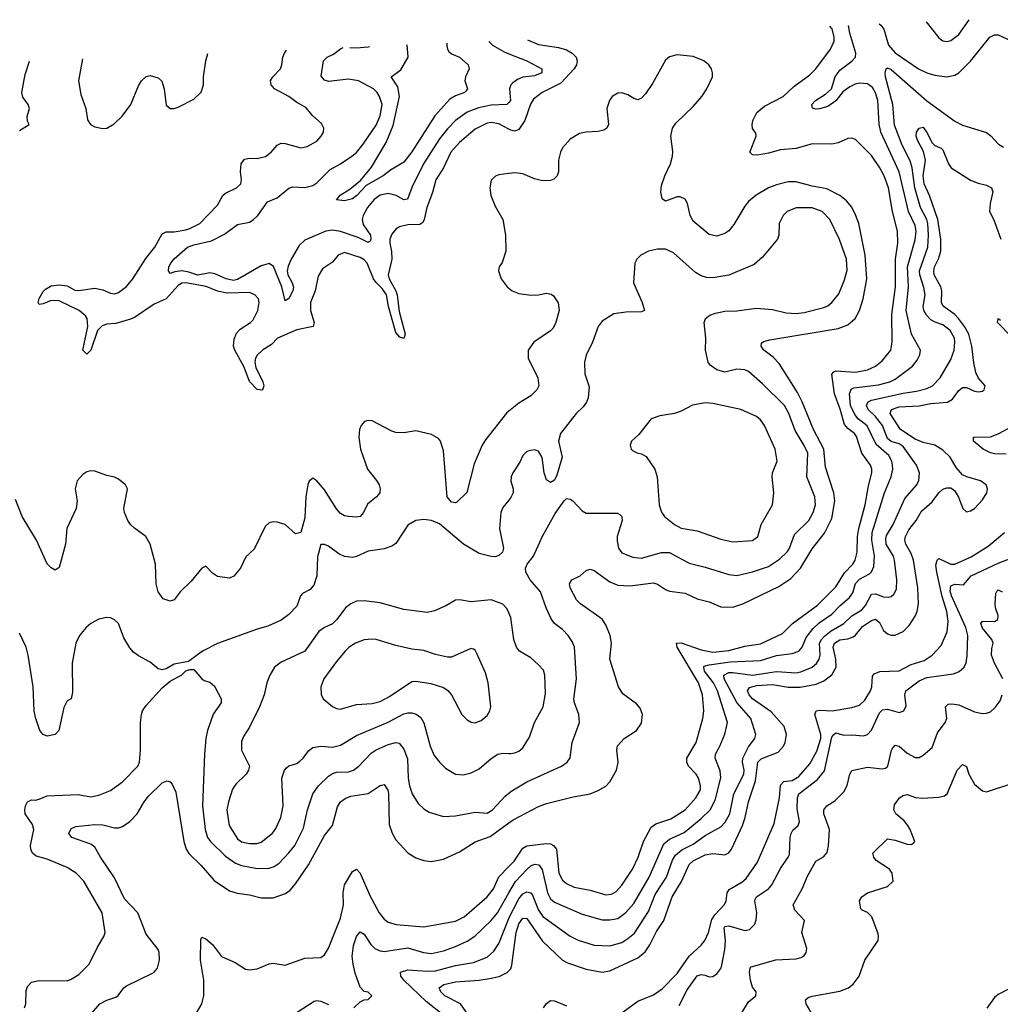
# Model space of a CAD drawing. Header units: inches. Extents: x 1834610 to 2027685, y 642842 to 774116.
# Tile 578 of 632: x 1977531 to 1982480, y 763548 to 768518. Entities that reach past the tile are written whole.
import ezdxf

# ---------------------------------------------------------------- set-up
doc = ezdxf.new("R2010")
doc.units = ezdxf.units.IN
doc.header["$MEASUREMENT"] = 0
doc.layers.add('B9776', color=7, linetype='Continuous')
doc.layers.add('B9786', color=7, linetype='Continuous')

msp = doc.modelspace()

# ---------------------------------------------------------------- linework, layer by layer
at = {"layer": 'B9776', "color": 5}
for points, elevation in [([(1979687.1, 768399.6), (1979686.4, 768386.4), (1979689.3, 768369.3), (1979697.2, 768357.2), (1979710, 768346.7), (1979750.4, 768330), (1979794, 768290), (1979799.3, 768270), (1979781.3, 768230), (1979778.3, 768210), (1979790.3, 768170), (1979782, 768158), (1979775.3, 768150), (1979730, 768134.7), (1979702, 768118), (1979626.4, 768033.6), (1979510, 767851), (1979470, 767799.2), (1979402, 767758), (1979366, 767730), (1979278.9, 767681.1), (1979232.4, 767630), (1979210, 767614.5), (1979170, 767603.6), (1979130, 767609.3), (1979148.1, 767631.9), (1979197.7, 767662.3), (1979252.1, 767707.9), (1979306.1, 767773.9), (1979381, 767899), (1979415.7, 767984.3), (1979447.6, 768130), (1979439.9, 768179.9), (1979405.1, 768230), (1979454.3, 768265.7), (1979491.3, 768330), (1979487.2, 768391.1)], 440), ([(1979196.6, 768378.7), (1979230, 768376.3), (1979290, 768380.7), (1979295.9, 768382.9)], 460), ([(1979898.2, 768408.6), (1979916.8, 768390), (1979976.2, 768356.2), (1980000, 768346.7)], 460), ([(1980000, 767965.8), (1979950, 767992.2), (1979910, 767999), (1979890, 767995.8), (1979830, 767965.7), (1979750, 767898.7), (1979707.3, 767850), (1979669.6, 767770), (1979631.6, 767710), (1979613.9, 767646.1), (1979585.6, 767570), (1979572.6, 767510), (1979564.8, 767495.2), (1979550, 767483.7), (1979490, 767482.2), (1979447.5, 767472.5), (1979430, 767460.5), (1979410, 767435.6), (1979398.9, 767410), (1979398.3, 767390), (1979408.2, 767348.2), (1979409.2, 767310), (1979390.7, 767230), (1979396, 767210), (1979430.1, 767150.1), (1979435.4, 767130), (1979445.5, 767045.5), (1979477.1, 766930), (1979470.5, 766909.5), (1979450, 766915.1), (1979430, 766939.5), (1979392.2, 767070), (1979382.7, 767130), (1979361.2, 767161.2), (1979330, 767191.1), (1979317.1, 767210), (1979284.1, 767290), (1979270, 767305.6), (1979250, 767318), (1979170, 767343.1), (1979138.7, 767330), (1979110, 767294), (1979060, 767260), (1979036.7, 767223.3), (1979022.4, 767150), (1978998.3, 767090), (1978998.4, 767050), (1979017.6, 766990), (1979012.2, 766970), (1978930, 766952.2), (1978831.6, 766910), (1978801.9, 766878.1), (1978756.1, 766850), (1978730, 766824.4), (1978721.4, 766810), (1978717.4, 766790), (1978722.9, 766762.8), (1978758.9, 766690), (1978763.6, 766670), (1978757.1, 766650), (1978752.3, 766647.7), (1978730, 766651.9), (1978690, 766691.1), (1978663.5, 766763.5), (1978616.6, 766850), (1978610.7, 766870), (1978613.9, 766906.1), (1978624.6, 766935.4), (1978644, 766956), (1978696.1, 766990), (1978710, 767003.9), (1978732.7, 767050), (1978739.7, 767090), (1978735.4, 767110), (1978717, 767130), (1978690, 767141.5), (1978577.6, 767137.6), (1978530, 767147.6), (1978471.4, 767171.4), (1978370, 767190.4), (1978350, 767188.3), (1978330, 767175.7), (1978270.5, 767109.5), (1978210, 767082.4), (1978110, 767015.7), (1978090, 767005.8), (1978015.6, 766984.4), (1977970, 766980.5), (1977946.9, 766973.1), (1977923, 766950), (1977890, 766849.4), (1977869, 766830), (1977849.8, 766850), (1977874.5, 766970), (1977872.2, 767010), (1977863.9, 767023.9), (1977830.9, 767050.9), (1977730, 767098.9), (1977690, 767101.1), (1977650, 767084.1), (1977630, 767081.3), (1977623.9, 767090), (1977630, 767110.3), (1977650, 767146.3), (1977662, 767158), (1977690, 767175.6), (1977730, 767179.5), (1977770, 767174.6), (1977810, 767153.7), (1977830, 767151), (1977910, 767162.7), (1977950, 767153.9), (1977990, 767137.6), (1978010, 767135.1), (1978030, 767140.9), (1978070, 767170.8), (1978101.7, 767210), (1978167.7, 767312.3), (1978212.6, 767370), (1978250, 767436.5), (1978270, 767447.2), (1978310, 767447), (1978370, 767457.7), (1978390, 767463.5), (1978440.8, 767490), (1978530, 767582.7), (1978555.8, 767630), (1978570, 767641.8), (1978625.1, 767670), (1978646.9, 767690), (1978650.8, 767710), (1978645.9, 767750), (1978648.5, 767790), (1978665.9, 767814.1), (1978690, 767819.7), (1978730, 767818.4), (1978772.2, 767827.8), (1978800.5, 767850), (1978830, 767885.5), (1978850, 767894.9), (1978870, 767893.7), (1978950, 767871.6), (1978981.1, 767878.9), (1979030, 767904.9), (1979053.3, 767930), (1979063.6, 767950), (1979065.6, 767970), (1979054.5, 767994.5), (1979010, 768033.6), (1978975, 768075), (1978930, 768100.3), (1978889.7, 768130), (1978817.2, 768170), (1978800.8, 768190), (1978796.8, 768210), (1978808.7, 768230), (1978846.6, 768270), (1978854.8, 768290), (1978859.4, 768330), (1978868.2, 768350), (1978877.8, 768365.1)], 480), ([(1977848.6, 768321.2), (1977827.8, 768210), (1977839.9, 768139.9), (1977864.9, 768070), (1977873.1, 768013.1), (1977889, 767989), (1977910, 767977.1), (1977950, 767968.4), (1977970, 767970.6), (1978007.6, 767992.4), (1978047.9, 768032.1), (1978091.6, 768090), (1978130, 768184.9), (1978145.4, 768210), (1978169, 768231), (1978190, 768236), (1978230, 768225.3), (1978247.9, 768207.9), (1978259.5, 768170), (1978270, 768086.8), (1978290, 768070.6), (1978310, 768070.4), (1978330, 768077.1), (1978410, 768117.6), (1978447.2, 768152.8), (1978458.9, 768190), (1978458.9, 768230), (1978471.1, 768310), (1978480.3, 768348.1)], 520), ([(1980000, 768100.7), (1979990.3, 768090), (1979910, 768087.7), (1979846.3, 768073.7), (1979788.6, 768051.4), (1979730, 768008.7), (1979690, 767967.4), (1979650, 767916.5), (1979568.3, 767790), (1979509.4, 767670.6), (1979487.7, 767612.3), (1979470, 767608.5), (1979430.3, 767630.3), (1979390, 767640.7), (1979350, 767632.3), (1979319.3, 767610), (1979286.3, 767570), (1979264.5, 767530), (1979259.3, 767510), (1979264.4, 767484.4), (1979301.4, 767430), (1979303.5, 767410), (1979299.3, 767400.7), (1979290, 767393.5), (1979239, 767419), (1979150, 767448.6), (1979110, 767456.4), (1979076.1, 767450), (1978970, 767405.7), (1978941.9, 767378.1), (1978900.7, 767310), (1978886, 767274), (1978881.6, 767250), (1978885, 767230), (1978906, 767190), (1978912.1, 767168), (1978910, 767149.6), (1978890, 767111.6), (1978870, 767099.3), (1978854.1, 767170), (1978811.7, 767271.7), (1978790, 767287.9), (1978750, 767275.5), (1978630, 767206.1), (1978610, 767201), (1978573.8, 767210), (1978515.2, 767235.2), (1978490, 767239.7), (1978430, 767229), (1978384.3, 767244.3), (1978350, 767249.9), (1978313.9, 767246.1), (1978290, 767237), (1978281.3, 767250), (1978284.4, 767270), (1978294.3, 767290), (1978310, 767310.3), (1978378, 767370), (1978410, 767382.3), (1978498.4, 767401.6), (1978564.2, 767435.8), (1978630, 767484.7), (1978690, 767496.8), (1978710, 767507.6), (1978733.2, 767530), (1978781.2, 767598.8), (1978830, 767618.4), (1978890, 767668.4), (1978910, 767673.9), (1978970, 767671.9), (1979010, 767682), (1979030, 767695.3), (1979097.4, 767762.6), (1979150, 767790.1), (1979208, 767830), (1979230, 767848.6), (1979264.8, 767890), (1979330, 767986.7), (1979350, 768032.4), (1979360.2, 768090), (1979347.3, 768130), (1979335.7, 768150), (1979315.8, 768170), (1979240.5, 768210), (1979190, 768217.5), (1979090, 768206.6), (1979070, 768212.8), (1979052.6, 768232.6), (1979064.7, 768310), (1979083.6, 768330), (1979115.3, 768344.7), (1979150, 768371.2), (1979162.9, 768377.2)], 460), ([(1977530, 767958.8), (1977578, 767990), (1977570, 768006), (1977569.5, 768029.5), (1977580.7, 768070), (1977573.3, 768090), (1977547.2, 768127.2), (1977542.4, 768150), (1977557.9, 768242.1), (1977580.5, 768309.7)], 520), ([(1980000, 767741.4), (1979950, 767735.3), (1979932, 767728), (1979911.3, 767708.7), (1979903.6, 767670), (1979909, 767630), (1979930, 767576.3), (1979970.2, 767510.2), (1979982, 767430), (1979983.8, 767350), (1979966.6, 767293.4), (1979950.8, 767270), (1979948, 767250), (1979960.5, 767210), (1979990.7, 767170), (1980000, 767163)], 520), ([(1980000, 766542.3), (1979987.6, 766532.4), (1979882.1, 766397.9), (1979864.7, 766370), (1979824, 766276), (1979788.4, 766131.6), (1979736.8, 766083.2), (1979730, 766079.1), (1979710, 766082.2), (1979687.9, 766110), (1979670, 766342), (1979655.4, 766390), (1979644.6, 766404.6), (1979610, 766423.6), (1979530, 766443.5), (1979470, 766432.4), (1979430, 766434.7), (1979410, 766441.1), (1979310, 766494), (1979290, 766495.1), (1979272, 766490), (1979254, 766470), (1979246, 766450), (1979242.4, 766410), (1979250.4, 766350), (1979286, 766250), (1979332, 766192), (1979345.3, 766170), (1979350.3, 766149.7), (1979348.9, 766130), (1979332.2, 766110), (1979286.7, 766073.3), (1979265.5, 766030), (1979250, 766011.1), (1979230, 766006.5), (1979190, 766009.8), (1979170, 766014.2), (1979150, 766025.3), (1979130, 766048.5), (1979070, 766144.4), (1979030, 766190.8), (1979010, 766204), (1978991.9, 766188.1), (1978985.9, 766170), (1978975.7, 766110), (1978970, 766003.7), (1978950, 765929.6), (1978923.3, 765923.3), (1978870, 765969.3), (1978830, 765981.2), (1978810, 765982.7), (1978790, 765978), (1978770, 765959.3), (1978715.2, 765844.8), (1978672.5, 765807.5), (1978646, 765750), (1978611.4, 765708.6), (1978590, 765698.7), (1978530, 765706.6), (1978503.7, 765723.7), (1978470, 765759), (1978463.5, 765756.5), (1978450, 765749.2), (1978396.2, 765683.8), (1978341.1, 765630), (1978310.3, 765590), (1978290, 765583.1), (1978254.9, 765594.9), (1978230, 765629.2), (1978219.3, 765670), (1978216.1, 765770), (1978189, 765870), (1978167.7, 765910), (1978110, 765951.7), (1978089.8, 765970), (1978076.5, 765990), (1978059.8, 766030), (1978056.5, 766050), (1978074.5, 766150), (1978065.2, 766170), (1978030, 766199.3), (1978010, 766209.3), (1977970, 766217.6), (1977910, 766238.7), (1977890, 766240.5), (1977870, 766235.1), (1977850, 766221.6), (1977820.4, 766190), (1977810.4, 766150), (1977820.3, 766090), (1977815.5, 766050), (1977768.8, 765950), (1977762, 765870), (1977730, 765753.2), (1977710, 765739.5), (1977690, 765751.2), (1977670, 765771.3), (1977615.2, 765890), (1977542.8, 766010), (1977510, 766096)], 520), ([(1980000, 766093.5), (1979970, 766056), (1979959.5, 766030), (1979951.8, 765950), (1979972, 765850), (1979968.4, 765830), (1979950, 765813.3), (1979930, 765807.4), (1979910, 765808.6), (1979850, 765822.8), (1979770.5, 765870.5), (1979650, 765973.5), (1979610, 765990.9), (1979570, 765994.7), (1979530, 765989.7), (1979490, 765966.9), (1979430, 765874), (1979410, 765860.7), (1979370, 765847.8), (1979290, 765835.1), (1979230, 765807.6), (1979210, 765803.1), (1979170, 765807.6), (1979141.4, 765821.4), (1979090, 765859.7), (1979070, 765869.6), (1979050, 765869.4), (1979033.7, 765806.3), (1979030.9, 765710), (1979015.9, 765664.1), (1978997.6, 765642.4), (1978958.2, 765621.8), (1978949, 765610), (1978930, 765557), (1978890, 765515.1), (1978850, 765487.6), (1978782.8, 765457.3), (1978730, 765442), (1978530, 765368.5), (1978453.4, 765330), (1978382.4, 765277.6), (1978310, 765264.2), (1978270, 765240.7), (1978250, 765236.9), (1978230, 765240.5), (1978190, 765275.1), (1978130, 765307.3), (1978105.6, 765325.6), (1978086.8, 765346.8), (1978057.4, 765397.4), (1978029.3, 765470), (1978010, 765489.3), (1977990, 765499.3), (1977970, 765500.9), (1977930, 765491.8), (1977890.7, 765470), (1977866, 765450), (1977833, 765410), (1977814.9, 765370), (1977796.4, 765270), (1977797.1, 765122.9), (1977790.7, 765090), (1977770, 765079), (1977754.3, 765045.7), (1977728.4, 764930), (1977710, 764909.8), (1977670, 764901.3), (1977649.8, 764909.8), (1977632, 764930), (1977610, 764995.3), (1977603.9, 765030), (1977599.4, 765150), (1977573.7, 765310), (1977562.9, 765350), (1977530, 765422)], 540), ([(1980000, 765523.4), (1979990, 765546), (1979970, 765568.2), (1979910, 765589.7), (1979810, 765579.7), (1979750, 765589.6), (1979730, 765587.3), (1979681.3, 765558.7), (1979625.3, 765534.7), (1979590, 765524.9), (1979470, 765541), (1979350, 765574.8), (1979270, 765585.3), (1979230, 765583.5), (1979201.6, 765570), (1979175.3, 765550), (1979132.4, 765490), (1979110, 765467.9), (1979070, 765449.8), (1979040.3, 765430), (1978970.1, 765329.9), (1978850, 765274.6), (1978816.9, 765250), (1978793.4, 765210), (1978778.9, 765170), (1978765.3, 765110), (1978741.6, 765050), (1978690, 764946.6), (1978659.9, 764900.1), (1978650, 764874), (1978650.3, 764830), (1978690.3, 764750), (1978685.7, 764730), (1978673.7, 764710), (1978621.3, 764658.7), (1978605.5, 764634.5), (1978584, 764570), (1978576.3, 764530), (1978588.7, 764450), (1978630, 764382.3), (1978650, 764367.6), (1978690, 764358.9), (1978730, 764360.1), (1978750, 764366.1), (1978807.6, 764412.4), (1978824.1, 764436), (1978848.4, 764490), (1978860.2, 764550), (1978854.2, 764690), (1978867.2, 764730), (1978878, 764742), (1978889.2, 764750.8), (1978930, 764763.8), (1978945.2, 764774.8), (1978962, 764790), (1978990, 764828.9), (1979010, 764844.4), (1979050, 764850.2), (1979110, 764845.9), (1979150, 764855.5), (1979230, 764905.5), (1979390, 764971.5), (1979470, 765014.8), (1979490, 765019.7), (1979510, 765018.6), (1979532.3, 765012.3), (1979554.8, 764994.8), (1979570, 764968.2), (1979602, 764850), (1979623.5, 764803.5), (1979649.4, 764769.4), (1979680, 764740), (1979730, 764710.3), (1979770, 764706.9), (1979810, 764715.6), (1979850, 764736.9), (1979910, 764788.9), (1979943.7, 764810), (1979970, 764815.6), (1980000, 764814.1)], 560), ([(1977556, 763530), (1977561.4, 763550), (1977563.1, 763616.9), (1977570, 763637.1), (1977590, 763659.5), (1977630, 763667.9), (1977770, 763666.7), (1977790, 763673.8), (1977830, 763698.6), (1977882.2, 763750), (1977923.3, 763836.7), (1977956.4, 763890), (1977963.1, 763910), (1977947.3, 764010), (1977854.5, 764170), (1977815.4, 764210), (1977770, 764238.8), (1977670, 764280.6), (1977614.9, 764294.9), (1977595.6, 764310), (1977586.9, 764330), (1977585, 764350), (1977602.6, 764430), (1977595.2, 764455.2), (1977559.1, 764510), (1977556.4, 764530), (1977561.1, 764550), (1977570, 764570.4), (1977590, 764579.3), (1977610, 764578.4), (1977630, 764583.7), (1977670, 764600.9), (1977826, 764606), (1977890, 764595.2), (1977930, 764604.1), (1977990, 764626.7), (1978049.7, 764670), (1978128, 764750), (1978136.4, 764770), (1978141, 764830), (1978141, 764970), (1978145, 765010), (1978151.6, 765028.4), (1978170, 765055.8), (1978250, 765144.9), (1978290, 765178.8), (1978348.9, 765211.1), (1978370, 765231.3), (1978390, 765238), (1978410, 765238), (1978450.4, 765190.4), (1978462, 765182), (1978490, 765174.4), (1978514.3, 765154.3), (1978548.2, 765090), (1978548.2, 765070), (1978507.1, 765012.9), (1978478.5, 764930), (1978470.1, 764890), (1978463.2, 764810), (1978453.8, 764550), (1978466.4, 764430), (1978478.8, 764390), (1978493.4, 764370), (1978570, 764296), (1978620.1, 764260.1), (1978650, 764248.8), (1978730, 764234), (1978790, 764234.8), (1978816, 764244), (1978839.7, 764260.3), (1978890, 764311.9), (1978918.9, 764350), (1978963.6, 764436.4), (1978983, 764530), (1979009.8, 764610), (1979039.8, 764650), (1979090, 764699.3), (1979110, 764713.2), (1979130, 764720.1), (1979190, 764721.9), (1979215.6, 764730), (1979242.3, 764750), (1979304.7, 764815.3), (1979330, 764832.7), (1979390, 764859.3), (1979429.4, 764869.4), (1979445.5, 764865.5), (1979470, 764836.5), (1979487.7, 764787.7), (1979492, 764690), (1979498.4, 764650), (1979512, 764610), (1979542, 764562), (1979570, 764534.3), (1979598.3, 764518.3), (1979670, 764496.5), (1979730, 764499.3), (1979830, 764516.8), (1979890, 764512.2), (1979917.6, 764530), (1979981.1, 764598.9), (1980000, 764613.3)], 540), ([(1977883.1, 763490), (1977936.2, 763550), (1977970, 763568.7), (1978016.6, 763583.4), (1978028.1, 763591.9), (1978056, 763630), (1978070, 763640.5), (1978197.3, 763702.7), (1978210, 763710.4), (1978226.6, 763730), (1978237.3, 763770), (1978235, 763810), (1978230, 763824.5), (1978170, 763901.3), (1978126.8, 764010), (1978060.7, 764080.7), (1978010, 764185.6), (1977938.8, 764290), (1977910, 764340.4), (1977890, 764356.7), (1977793.3, 764390), (1977778.9, 764410), (1977790, 764435.3), (1977814.6, 764445.4), (1977910, 764456.2), (1977950, 764454.3), (1978010, 764438.8), (1978030, 764438.1), (1978050, 764444.6), (1978086.8, 764470), (1978124.2, 764510), (1978158.5, 764570), (1978181, 764599), (1978250, 764665.2), (1978275.6, 764675.6), (1978290, 764670.4), (1978299.7, 764659.7), (1978319.3, 764619.3), (1978359.8, 764370), (1978371.2, 764331.2), (1978386.6, 764306.6), (1978444.5, 764250), (1978512.7, 764172.7), (1978590, 764121), (1978628.8, 764108.8), (1978690, 764101), (1978750, 764085), (1978810, 764085), (1978872.9, 764107.1), (1978896.3, 764123.7), (1978923.5, 764156.5), (1978989, 764251), (1979070, 764399.6), (1979109.9, 764450.1), (1979135.5, 764544.5), (1979150, 764569.1), (1979173.7, 764586.3), (1979201.9, 764598.1), (1979290, 764612.1), (1979350, 764651.6), (1979370, 764656.5), (1979389.4, 764629.4), (1979392.7, 764612.7), (1979396.2, 764456.2), (1979410.9, 764410.9), (1979430, 764378.7), (1979490, 764311.7), (1979530, 764286.7), (1979570, 764274.4), (1979610, 764269.2), (1979670, 764280.7), (1979750, 764316.9), (1979830, 764368.1), (1979905.6, 764394.4), (1980000, 764463)], 520), ([(1978414.7, 763490), (1978450.4, 763550), (1978461.1, 763590), (1978459.9, 763670), (1978443.1, 763770), (1978445.2, 763874.8), (1978450, 763886.8), (1978470, 763877.8), (1978504.5, 763850), (1978550, 763788.6), (1978619.1, 763759.1), (1978670, 763724.9), (1978690, 763720.9), (1978730, 763726.5), (1978790, 763751.5), (1978810, 763755.3), (1978870, 763745.5), (1978970, 763780.3), (1979050, 763784.2), (1979070, 763797.6), (1979090, 763830.4), (1979150, 763982.6), (1979164.8, 764050), (1979163.7, 764110), (1979169.9, 764150), (1979210, 764218.3), (1979230, 764230.2), (1979250, 764208.9), (1979297.5, 764097.6), (1979344.8, 764010), (1979370, 763977.1), (1979390, 763962.7), (1979430.8, 763950.8), (1979570, 763939.4), (1979730, 763966.7), (1979773.5, 763990), (1979890, 764090.1), (1979923, 764130), (1979949.6, 764190.4), (1980000, 764242.9)], 480), ([(1979218, 763530), (1979250, 763560.5), (1979270, 763571), (1979290, 763571.3), (1979308.7, 763590), (1979290, 763608.7), (1979270, 763611.6), (1979250, 763634), (1979224.5, 763704.5), (1979213.9, 763750), (1979209.4, 763790), (1979215.9, 763844.1), (1979230, 763890.4), (1979250, 763913.4), (1979270, 763902), (1979303.2, 763850), (1979323.5, 763830), (1979350, 763817.4), (1979370, 763814.1), (1979490, 763832.8), (1979568.4, 763808.4), (1979610, 763804.8), (1979670, 763817.5), (1979730, 763839.3), (1979790, 763866.4), (1979827.9, 763892.1), (1979910, 763970.1), (1979942.8, 764010), (1980000, 764109.9)], 460), ([(1979671.6, 763491.6), (1979582.6, 763562.6), (1979469.9, 763670), (1979454.4, 763690), (1979452.8, 763710), (1979490, 763721), (1979590, 763714.4), (1979630, 763716.6), (1979730, 763743.3), (1979821.6, 763758.4), (1979890, 763785.8), (1979923.9, 763816.1), (1979950, 763854.9), (1979999, 763981), (1980000, 763982.8)], 440), ([(1980000, 763310.7), (1979970, 763301.2), (1979950, 763301.2), (1979930, 763309.8), (1979900.5, 763340.5), (1979850, 763432.3), (1979794.3, 763494.3), (1979755.2, 763550), (1979676.9, 763590), (1979656.4, 763610), (1979648, 763630), (1979672.3, 763647.7), (1979730, 763661.7), (1979850, 763669.4), (1979902.1, 763677.9), (1979951.2, 763688.8), (1979992, 763708), (1980000, 763716.5)], 420), ([(1978907.4, 763492.6), (1979017, 763563), (1979030, 763566.5), (1979050, 763562.8), (1979090, 763546.5)], 460)]:
    msp.add_lwpolyline(points, dxfattribs=dict(at, elevation=elevation))
at = {"layer": 'B9776', "color": 5, "elevation": 580}
msp.add_lwpolyline([(1979310, 765391.7), (1979270, 765386.9), (1979225.5, 765370), (1979193.8, 765350), (1979174.4, 765330), (1979130, 765277.7), (1979066.5, 765190), (1979050.2, 765150), (1979051.7, 765111.7), (1979062.4, 765090), (1979110, 765050.3), (1979130, 765041.1), (1979150, 765038.3), (1979230, 765060.6), (1979310, 765065.4), (1979350, 765076.6), (1979398.1, 765101.9), (1979510, 765177.5), (1979530, 765179.2), (1979606.6, 765166.6), (1979670, 765146.7), (1979692.1, 765132.1), (1979710, 765110.5), (1979762, 765010), (1979790, 764983.1), (1979810, 764971.7), (1979830, 764969.2), (1979859.4, 764980.6), (1979890, 765006.4), (1979903.5, 765030), (1979908.3, 765050), (1979894.6, 765170), (1979881.6, 765221.6), (1979838.9, 765318.9), (1979830, 765335.3), (1979821.2, 765341.2), (1979810, 765343.7), (1979790, 765336.3), (1979710, 765299.7), (1979690, 765300.5), (1979630, 765313.6), (1979570, 765333), (1979510, 765340.5), (1979430, 765358.2), (1979330, 765389.1)], close=True, dxfattribs=at)
at = {"layer": 'B9786', "color": 5}
for points, elevation in [([(1980000, 764109.9), (1980032.8, 764167.2), (1980090, 764229), (1980110, 764245.9), (1980130, 764254.6), (1980151.5, 764251.5), (1980168.6, 764228.6), (1980194.2, 764110), (1980210, 764080.5), (1980230, 764062.9), (1980370, 764003.2), (1980470, 763974.5), (1980510, 763973.4), (1980550, 763981.5), (1980590, 764010.8), (1980630, 764056), (1980707.2, 764190), (1980781.4, 764358.6), (1980810, 764381), (1980884.8, 764415.2), (1980970, 764485.5), (1981016.2, 764530), (1981041.1, 764578.9), (1981070.4, 764690.4), (1981066.5, 764726.5), (1981040.2, 764790), (1981042.5, 764810), (1981064.9, 764850), (1981089.4, 764910.6), (1981103.4, 764970), (1981053.5, 765130), (1981032.9, 765170), (1980987.7, 765230), (1980983.2, 765250), (1980986, 765254), (1981010, 765261.4), (1981116, 765276), (1981270, 765283.4), (1981350, 765308.3), (1981430, 765318.8), (1981462.7, 765330), (1981479.9, 765350), (1981501.1, 765398.9), (1981535.7, 765444.3), (1981566.4, 765473.6), (1981630, 765517.8), (1981670, 765559.6), (1981718.7, 765601.3), (1981735.1, 765624.9), (1981750, 765672.8), (1981770, 765693.6), (1981819.7, 765720.3), (1981829.9, 765730.1), (1981842, 765758), (1981845.5, 765810), (1981831, 765890), (1981832.7, 765930), (1981895.5, 766130), (1981929.9, 766210), (1981937.9, 766250), (1981936.6, 766270), (1981932.3, 766290), (1981917.8, 766317.8), (1981853.7, 766373.7), (1981808.2, 766468.2), (1981763.2, 766503.2), (1981745.5, 766525.5), (1981724.3, 766570), (1981719, 766630), (1981727.3, 766652.7), (1981740.7, 766659.3), (1981865.8, 766674.2), (1981922.2, 766690), (1981950, 766703.9), (1982036.4, 766770), (1982060.9, 766799.1), (1982074.1, 766825.9), (1982077, 766850), (1982032.3, 766930), (1982005.8, 767050), (1982017.3, 767170), (1982010.9, 767270), (1982050, 767407.4), (1982055.5, 767450), (1982050, 767478.7), (1982016.4, 767550), (1981970, 767750.8), (1981877.3, 767950), (1981868.9, 767991.1), (1981861.5, 768110), (1981850, 768149.7), (1981835.7, 768175.7), (1981810, 768193.8), (1981770, 768197.3), (1981747.3, 768192.7), (1981720.5, 768179.5), (1981686.1, 768153.9), (1981650, 768108.9), (1981610, 768080.3), (1981568.4, 768068.4), (1981550, 768067.1), (1981532.5, 768072.5), (1981529.7, 768090), (1981548.2, 768110), (1981598.1, 768141.9), (1981628.8, 768170), (1981647.5, 768230), (1981670, 768263.5), (1981731.6, 768308.4), (1981748.5, 768330), (1981750.9, 768350), (1981720.9, 768450), (1981713.7, 768489.9)], 460), ([(1980000, 764242.9), (1980026, 764270), (1980070, 764336.1), (1980090, 764347.3), (1980190, 764359.1), (1980210, 764357.2), (1980224.7, 764350), (1980239.9, 764330), (1980251.7, 764210), (1980270, 764173.8), (1980290, 764156.8), (1980330, 764139.2), (1980410, 764123.7), (1980490, 764100.1), (1980517.1, 764102.9), (1980542.2, 764117.8), (1980570.3, 764149.7), (1980624.6, 764230), (1980651.6, 764290), (1980679.6, 764370), (1980717.5, 764442.5), (1980740.9, 764459.1), (1980816.7, 764483.3), (1980890, 764530.1), (1980943.4, 764590), (1980966.3, 764630), (1980966.9, 764650), (1980957, 764690), (1980945.8, 764710), (1980906.2, 764750), (1980897.5, 764770), (1980897.3, 764790), (1980944.6, 764870), (1980978.1, 764990), (1980984.4, 765030), (1980976.6, 765110), (1980956.4, 765170), (1980848.7, 765350), (1980846.2, 765370), (1980870, 765372.4), (1980970, 765336.7), (1981030, 765325.3), (1981110, 765334.1), (1981190, 765355.7), (1981270, 765368), (1981380.4, 765419.6), (1981430.6, 765469.4), (1981556.9, 765563.1), (1981650, 765655.7), (1981693.7, 765726.3), (1981735, 765770), (1981747.5, 765790), (1981757, 765830), (1981759.4, 765910), (1981765.6, 765950), (1981798.9, 766070), (1981815, 766165), (1981831.7, 766230), (1981832.2, 766250), (1981825.7, 766270), (1981781.9, 766330), (1981754.8, 766414.8), (1981744.4, 766430), (1981710, 766454.9), (1981694, 766474), (1981672.3, 766552.3), (1981643.6, 766630), (1981630.6, 766729.4), (1981639.2, 766740.8), (1981650, 766746.2), (1981750, 766739), (1981810, 766750.7), (1981850.3, 766769.7), (1981884.3, 766795.7), (1981927.9, 766850), (1981934.6, 766890), (1981933.1, 767030), (1981951.8, 767170), (1981950.9, 767309.1), (1981962.2, 767390), (1981961.1, 767450), (1981935.4, 767550), (1981915.8, 767670), (1981893.2, 767730), (1981872.5, 767770), (1981830, 767833.5), (1981750, 767912.8), (1981730, 767920.4), (1981710, 767918.5), (1981662.6, 767897.4), (1981630.1, 767889.9), (1981530, 767892.2), (1981450, 767868.3), (1981370, 767861.8), (1981310, 767844.4), (1981254.5, 767834.5), (1981230, 767835.4), (1981216.4, 767850), (1981247.4, 767930), (1981245.7, 767945.7), (1981229.8, 767969.8), (1981227.1, 767987.1), (1981231.3, 768010), (1981252.1, 768050), (1981290, 768081.9), (1981383.7, 768130), (1981438.7, 768181.3), (1981519.2, 768240.8), (1981549.5, 768270.6), (1981623.2, 768370), (1981641.3, 768410), (1981642.4, 768430), (1981632, 768472), (1981620.2, 768485.4)], 480), ([(1981868.9, 768497.1), (1981877.2, 768490), (1981892.9, 768470), (1981916.4, 768390), (1981950, 768350.8), (1982066.5, 768270), (1982110, 768249.4), (1982150, 768237.6), (1982210, 768229.3), (1982250, 768238.4), (1982270, 768249.3), (1982330, 768308.4), (1982427.6, 768430), (1982450, 768442.7), (1982470, 768441.5), (1982550, 768404.7)], 460), ([(1982106.5, 768508.2), (1982170, 768426), (1982190, 768411.6), (1982210, 768407.9), (1982230, 768412.6), (1982270, 768443.2), (1982323.5, 768518.4)], 480), ([(1980094.3, 768417), (1980150, 768393.8), (1980250, 768378.4), (1980290, 768365.4), (1980318.7, 768350), (1980340.3, 768330), (1980343.8, 768310), (1980340.5, 768290), (1980329.4, 768270), (1980261.5, 768198.5), (1980168.2, 768150), (1980123.5, 768116.5), (1980108.5, 768091.5), (1980080.6, 768010), (1980050, 767964.8), (1980030, 767956.3), (1980010, 767960.5), (1980000, 767965.8)], 480), ([(1980000, 768346.7), (1980090, 768310.7), (1980166, 768270), (1980165.5, 768250), (1980130, 768234.5), (1980070, 768227.9), (1980043.4, 768216.6), (1980020.3, 768199.7), (1980010.1, 768189.8), (1980003.8, 768170), (1980008.4, 768110), (1980000, 768100.7)], 460), ([(1980000, 764463), (1980021.5, 764478.5), (1980150, 764546.6), (1980190, 764561.6), (1980324.4, 764595.6), (1980410, 764611), (1980450, 764626.5), (1980490, 764649.2), (1980508.8, 764670), (1980543.1, 764730), (1980551.6, 764770), (1980544.6, 764830), (1980548.1, 764851.9), (1980582.2, 764890), (1980643.8, 764930), (1980670, 764967), (1980674.2, 765010), (1980662.6, 765042.6), (1980643.9, 765063.9), (1980575.2, 765115.2), (1980552.8, 765150), (1980509.8, 765289.8), (1980517.4, 765370), (1980511.1, 765410), (1980490, 765463.1), (1980470, 765491.2), (1980360.9, 765570), (1980340.7, 765590), (1980309.8, 765650), (1980305.3, 765670), (1980316.9, 765690), (1980359.6, 765710), (1980390, 765738), (1980410, 765744.4), (1980430, 765737.2), (1980510, 765681.2), (1980550, 765664.1), (1980610, 765660.4), (1980730, 765674.6), (1980750, 765668.5), (1980790, 765641), (1980810, 765633.4), (1980890, 765623.2), (1980950, 765594.9), (1981010, 765579.6), (1981070, 765554.7), (1981130, 765552.7), (1981180.5, 765570), (1981362.7, 765657.3), (1981422.2, 765697.8), (1981471.9, 765750), (1981530, 765847.5), (1981593.5, 765926.5), (1981630, 766000.9), (1981645.5, 766090), (1981640.1, 766130), (1981598.7, 766258.7), (1981588.7, 766350), (1981536.7, 766450), (1981480.8, 766590), (1981457, 766637), (1981363.2, 766783.2), (1981334, 766814), (1981287.4, 766850), (1981273.3, 766870), (1981274.2, 766885.8), (1981285.8, 766894.2), (1981317.4, 766902.6), (1981661.4, 766958.6), (1981710, 766977.6), (1981748, 767010), (1981769, 767051), (1981788.4, 767110), (1981807.1, 767210), (1981797.3, 767330), (1981765.5, 767490), (1981750, 767533.5), (1981730, 767571.9), (1981704, 767604), (1981670.8, 767630.8), (1981604.6, 767664.6), (1981530, 767678.1), (1981450, 767700.1), (1981410, 767700.6), (1981350, 767685.4), (1981310, 767669.2), (1981247.8, 767632.2), (1981210, 767600.3), (1981190, 767576.4), (1981135.5, 767484.5), (1981110, 767452.8), (1981090, 767438.5), (1981050, 767425.1), (1981010, 767433.5), (1980930, 767502), (1980914.8, 767530), (1980901.6, 767590), (1980890, 767612.1), (1980864.7, 767624.7), (1980850, 767624.8), (1980790, 767602.9), (1980773.4, 767613.4), (1980767.6, 767647.6), (1980770, 767681), (1980787.4, 767730), (1980816.4, 767790), (1980826, 767830), (1980827.2, 767852.8), (1980817.7, 767930), (1980825.4, 767970), (1980843.2, 767996.8), (1980930, 768079.6), (1980973.3, 768130), (1980999.1, 768170), (1981026.9, 768230), (1981028.3, 768250), (1981023, 768270), (1981009.6, 768290), (1980983.6, 768310), (1980930, 768332.2), (1980850, 768341.7), (1980810, 768330.6), (1980790, 768314.6), (1980724.5, 768195.5), (1980690, 768144.5), (1980670, 768122.9), (1980650, 768114.5), (1980630, 768120.7), (1980599.8, 768139.8), (1980570, 768148.7), (1980550, 768147.7), (1980522, 768130), (1980507.9, 768110), (1980494.9, 768070), (1980503, 767990), (1980494, 767970), (1980479.2, 767960.8), (1980450, 767953.3), (1980390, 767951.1), (1980355.6, 767944.4), (1980310, 767915.4), (1980270, 767871.5), (1980259.6, 767850), (1980250.2, 767810), (1980250.2, 767749.8), (1980244.2, 767730), (1980226.6, 767713.4), (1980210, 767707), (1980170, 767704.4), (1980130, 767714.8), (1980070, 767740.2), (1980030, 767745), (1980000, 767741.4)], 520), ([(1980000, 763982.8), (1980050, 764079.6), (1980070, 764105.6), (1980090, 764115.4), (1980110, 764110.1), (1980118.7, 764098.7), (1980150, 764023), (1980171.7, 763991.7), (1980310, 763891.6), (1980350, 763872.1), (1980430, 763846.4), (1980510, 763842.6), (1980570, 763860.4), (1980600.8, 763879.2), (1980633.1, 763906.9), (1980704.3, 764015.7), (1980738.4, 764101.6), (1980795, 764190), (1980825.3, 764274.7), (1980840.1, 764299.9), (1980872.6, 764327.4), (1980930, 764356.9), (1980990, 764399.9), (1981070, 764443.5), (1981092.1, 764467.9), (1981115.2, 764510), (1981135.2, 764610), (1981185.5, 764710), (1981187.5, 764730), (1981179.6, 764770), (1981180.4, 764790), (1981210, 764848.1), (1981241.4, 764890), (1981246, 764910), (1981220.2, 764990), (1981150.9, 765070.9), (1981086.2, 765190), (1981085.4, 765210), (1981110, 765222.1), (1981130, 765223.5), (1981230, 765210.1), (1981350, 765227.2), (1981450, 765221.5), (1981473.6, 765226.4), (1981530, 765249.6), (1981552.3, 765267.7), (1981565.6, 765290), (1981570.3, 765310), (1981567.4, 765370), (1981577.3, 765390), (1981593.2, 765406.8), (1981626.7, 765433.3), (1981689.9, 765470), (1981730, 765509.1), (1981781.6, 765538.4), (1981799.2, 765560.8), (1981830, 765618.2), (1981850, 765620.4), (1981890, 765604.8), (1981917.2, 765602.8), (1981930, 765605.8), (1981942.4, 765617.6), (1981956.2, 765643.8), (1981957.8, 765690), (1981946.2, 765790), (1981940.7, 765810), (1981903.3, 765870), (1981901.7, 765898.3), (1981906.2, 765913.8), (1981939.7, 765970), (1981998.3, 766101.7), (1982058.3, 766170), (1982068.1, 766191.9), (1982072.5, 766230), (1982057, 766270), (1981990, 766364.2), (1981970, 766377.6), (1981928.6, 766388.6), (1981910, 766403.4), (1981885.6, 766470), (1981850, 766515.1), (1981813, 766550), (1981804.9, 766570), (1981812.4, 766590), (1981830, 766597.8), (1981990, 766633.5), (1982056.8, 766643.2), (1982110, 766657.1), (1982138.6, 766670), (1982176.7, 766710), (1982230, 766803.2), (1982247.8, 766850), (1982251.4, 766890), (1982248.5, 766910), (1982227.3, 766950), (1982190, 766978.5), (1982150.7, 766990.7), (1982130, 767002.4), (1982107.2, 767027.2), (1982094, 767050), (1982091.3, 767070), (1982100.6, 767130), (1982094.3, 767165.7), (1982073.5, 767230), (1982072.5, 767250), (1982114.2, 767370), (1982117.7, 767430), (1982114.2, 767490), (1982108.6, 767510), (1982077.1, 767570), (1982048.1, 767670), (1982035.7, 767770), (1982025.4, 767805.4), (1981984.6, 767884.6), (1981945.4, 767985.4), (1981938, 768090), (1981901.1, 768230), (1981898.4, 768250), (1981904.1, 768270), (1981910, 768274.6), (1981930, 768266.9), (1982110, 768108.3), (1982250, 768005.5), (1982290, 767986.5), (1982410, 767948.7), (1982431.9, 767931.9), (1982470.2, 767890.2), (1982495.5, 767875.5)], 440), ([(1980000, 763716.5), (1980010, 763727.2), (1980015.6, 763744.4), (1980037.1, 763910), (1980050, 763954.6), (1980070, 763982.8), (1980090, 763981.2), (1980170, 763867.2), (1980270, 763770.2), (1980296.4, 763756.4), (1980390, 763725.5), (1980470, 763710.7), (1980510, 763717.2), (1980650, 763782.2), (1980687.4, 763812.6), (1980712.1, 763847.9), (1980745.3, 763914.7), (1980782.5, 763970), (1980823.7, 764090), (1980871.9, 764168.1), (1980910, 764252.9), (1980930, 764271.5), (1980990, 764302.2), (1981030, 764309.1), (1981090, 764301.6), (1981110, 764311.8), (1981123.2, 764330), (1981178.4, 764450), (1981192.1, 764490), (1981209.4, 764570), (1981244.5, 764675.5), (1981256.6, 764770), (1981272.7, 764787.3), (1981358.9, 764821.1), (1981385.2, 764850), (1981394.1, 764870), (1981400.8, 764910), (1981389.9, 764950), (1981324.2, 765024.2), (1981229.3, 765090), (1981212.2, 765110), (1981204.1, 765130), (1981213.5, 765146.5), (1981250, 765157.6), (1981330, 765162.3), (1981410, 765148.5), (1981470, 765148.7), (1981550, 765164), (1981590, 765180.3), (1981629.3, 765210.7), (1981651.1, 765248.9), (1981650.3, 765289.7), (1981637.2, 765350), (1981643.5, 765370), (1981670, 765387.4), (1981710, 765393.2), (1981737.5, 765402.5), (1981749.3, 765410.7), (1981784.3, 765455.7), (1981830, 765485.3), (1981850, 765492.7), (1981870, 765475.8), (1981890, 765434), (1981910, 765417.3), (1981930, 765410.8), (1981950, 765411.4), (1981990.6, 765430), (1982019.8, 765460.2), (1982050, 765507.1), (1982060.2, 765530), (1982067.2, 765570), (1982063.4, 765650), (1982041.5, 765790), (1982030, 765824.2), (1982003.9, 765870), (1981998.4, 765890), (1982000.9, 765910), (1982017.8, 765942.2), (1982055, 765990), (1982082.1, 766037.9), (1982135.6, 766084.4), (1982170, 766130.2), (1982190, 766149.1), (1982210, 766155.8), (1982230, 766154.3), (1982250, 766140.3), (1982268.7, 766108.7), (1982291.2, 766051.2), (1982310, 766034.6), (1982330, 766038.5), (1982350, 766050.3), (1982390, 766093.8), (1982412.2, 766130), (1982415.4, 766150), (1982408.5, 766170), (1982379.7, 766190), (1982310.5, 766210.5), (1982290, 766221.1), (1982258, 766258), (1982227.8, 766310), (1982190, 766345.8), (1982150, 766371.2), (1982090, 766384.3), (1982050, 766400.6), (1981975.9, 766450), (1981924.4, 766530), (1981930.7, 766550), (1981970, 766563.6), (1982070, 766569.4), (1982130, 766580.1), (1982212.8, 766587.2), (1982238.1, 766601.9), (1982270, 766645.7), (1982290, 766660.9), (1982310, 766661.1), (1982350, 766643.1), (1982370, 766640.4), (1982390, 766643.8), (1982399.3, 766650), (1982403.7, 766670), (1982370, 766709.2), (1982357.4, 766737.4), (1982346.3, 766786.3), (1982336.2, 766870), (1982321.3, 766930), (1982299.3, 766970), (1982269.5, 767009.5), (1982249.9, 767030), (1982191.9, 767071.9), (1982183.7, 767090), (1982184.4, 767150), (1982179.6, 767170), (1982145.8, 767230), (1982144, 767250), (1982148.8, 767270), (1982168.9, 767311.1), (1982180.8, 767350), (1982179.4, 767410), (1982165.6, 767510), (1982122.1, 767630), (1982095.4, 767690), (1982091.6, 767730), (1982103.1, 767810), (1982092.3, 767852.3), (1982062, 767910), (1982056, 767930), (1982056.9, 767950), (1982070, 767970.5), (1982090, 767975.5), (1982110, 767948.4), (1982136.7, 767896.7), (1982150, 767883.6), (1982182, 767870), (1982190, 767862), (1982217.9, 767790), (1982231.5, 767770), (1982330, 767707.8), (1982367.6, 767692.4), (1982410, 767682.6), (1982435.3, 767670), (1982442, 767650), (1982428.4, 767590), (1982426.4, 767550), (1982447.2, 767507.2), (1982483, 767410)], 420), ([(1980000, 764613.3), (1980015.2, 764624.8), (1980090, 764671.4), (1980265.1, 764750), (1980294, 764770), (1980308.4, 764791.6), (1980319.8, 764870), (1980356.4, 764970), (1980353.7, 765010), (1980330.8, 765070), (1980328.5, 765088.5), (1980340.7, 765190), (1980330.8, 765350), (1980319.1, 765379.1), (1980298.3, 765410), (1980270, 765439.2), (1980229.9, 765469.9), (1980212.9, 765493), (1980187.6, 765550), (1980160.3, 765630), (1980107.3, 765690), (1980085.5, 765730), (1980084.6, 765750), (1980092, 765770), (1980123.5, 765810), (1980169.8, 765910.2), (1980234.1, 766025.9), (1980278.4, 766090), (1980290, 766100.4), (1980310, 766098.4), (1980322, 766090), (1980370, 766039.1), (1980390, 766027.2), (1980547.6, 766027.6), (1980560.2, 766020.2), (1980570.3, 766010), (1980572.3, 765990), (1980546, 765910), (1980545.8, 765885.8), (1980553.7, 765850), (1980570, 765827.2), (1980625.5, 765805.5), (1980670, 765800.2), (1980770, 765828), (1980810, 765828.7), (1980910, 765774.6), (1980990, 765755.1), (1981110, 765717.3), (1981150, 765712.5), (1981230, 765731.6), (1981310, 765758.7), (1981365.7, 765794.3), (1981406.5, 765833.5), (1981416.9, 765850), (1981440.8, 765919.3), (1981514, 765990), (1981536.4, 766030), (1981547, 766070), (1981544.7, 766110), (1981504.5, 766210), (1981508.3, 766330), (1981490, 766368.8), (1981444.3, 766444.3), (1981413.4, 766530), (1981390.5, 766570), (1981280.5, 766680.5), (1981210, 766741.6), (1981190, 766751.2), (1981150, 766753.3), (1981090, 766738.2), (1981050, 766750.8), (1981015, 766775), (1981005.7, 766790), (1980991.4, 766850), (1980993.2, 766910), (1980985.1, 766990), (1980992.8, 767010), (1981013.8, 767026.2), (1981042.5, 767037.5), (1981090, 767047.3), (1981150, 767049.2), (1981250, 767062.2), (1981330, 767055.9), (1981399.3, 767039.3), (1981450, 767035.9), (1981490, 767040.5), (1981590, 767065), (1981610, 767074), (1981630, 767090.3), (1981665, 767135.1), (1981694.5, 767205.5), (1981706.7, 767253.3), (1981703.8, 767310), (1981668.7, 767408.7), (1981619.8, 767510), (1981580.9, 767550), (1981530, 767569.2), (1981450, 767568.9), (1981403.7, 767550), (1981383.6, 767530), (1981364.4, 767490), (1981363.1, 767430), (1981354.9, 767410), (1981280.5, 767319.5), (1981237.8, 767282.2), (1981110, 767228.3), (1981030, 767215.8), (1980997.7, 767217.7), (1980970, 767225.1), (1980941.4, 767241.4), (1980830, 767341), (1980790, 767359.8), (1980750, 767360.3), (1980704, 767350), (1980665.5, 767330), (1980645.5, 767310), (1980634.9, 767290), (1980628.7, 767190), (1980673, 767090), (1980684.7, 767050), (1980670, 767043.7), (1980590, 767042.2), (1980530, 767032.6), (1980470, 766996.3), (1980450.3, 766970), (1980422.3, 766890), (1980390, 766824.5), (1980381, 766790), (1980383.5, 766730), (1980405, 766664.9), (1980400.8, 766610), (1980392.3, 766587.7), (1980375.3, 766564.7), (1980339.3, 766530), (1980260.5, 766430), (1980250.5, 766390), (1980268.7, 766310), (1980241.7, 766218.3), (1980230, 766194), (1980210, 766182), (1980190, 766195.3), (1980178.4, 766230), (1980168, 766308), (1980150, 766339.3), (1980130, 766347), (1980110, 766343.6), (1980090, 766337.6), (1980070, 766318), (1980056, 766284), (1980019.5, 766230), (1980012.2, 766210), (1980009.1, 766189.1), (1980022, 766150), (1980021.6, 766130), (1980010, 766106), (1980000, 766093.5)], 540), ([(1980000, 767163), (1980017.3, 767150), (1980050, 767135.3), (1980110, 767127.4), (1980150, 767128.8), (1980190, 767137), (1980213.5, 767133.5), (1980225.1, 767125.1), (1980248.9, 767088.9), (1980253.4, 767050), (1980234.9, 766985.1), (1980220.9, 766959.1), (1980210, 766947.1), (1980125.7, 766890), (1980096.9, 766850), (1980096.9, 766810), (1980146.3, 766710), (1980150.3, 766670), (1980140.3, 766650), (1980110, 766619.7), (1980050, 766582), (1980000, 766542.3)], 520), ([(1982537.3, 766917.3), (1982465.4, 766990), (1982469.3, 767010), (1982481.2, 767001.2)], 380), ([(1982510, 766325.7), (1982450, 766327.4), (1982430, 766332.4), (1982393.8, 766350), (1982345.4, 766390), (1982345.4, 766410), (1982348.8, 766411.2), (1982430, 766413.1), (1982470, 766427.5), (1982523.8, 766456.2)], 380), ([(1980570, 763504.2), (1980650, 763563.9), (1980730, 763595.5), (1980774.1, 763625.9), (1980850, 763703.5), (1980910, 763790.2), (1980970, 763845.6), (1980989.1, 763870), (1981008, 763910), (1981023.7, 763976.3), (1981039.9, 764000.1), (1981088.6, 764051.4), (1981096.9, 764070), (1981101.6, 764110), (1981112.2, 764127.8), (1981175, 764165), (1981196.8, 764183.2), (1981255.1, 764264.9), (1981338.8, 764461.2), (1981365.6, 764590), (1981370, 764653.8), (1981387.5, 764672.5), (1981430, 764678.3), (1981462.5, 764697.5), (1981518.1, 764761.9), (1981554.1, 764825.9), (1981573.6, 764890), (1981574.7, 764910), (1981544.5, 765010), (1981550.5, 765029.5), (1981570, 765032.8), (1981631.6, 765028.4), (1981730, 765045.2), (1981770, 765057.5), (1981797.1, 765082.9), (1981824.5, 765130), (1981831.2, 765151.2), (1981835.9, 765204.1), (1981844.1, 765215.9), (1981872.8, 765227.2), (1981970, 765231.4), (1982030, 765263.8), (1982096, 765284), (1982136.2, 765310), (1982181.4, 765358.6), (1982211.6, 765428.4), (1982217.3, 765482.7), (1982209.9, 765530), (1982186.3, 765606.3), (1982159.3, 765730), (1982155.2, 765764.8), (1982161.6, 765790), (1982170, 765797.7), (1982230, 765769.6), (1982250, 765770.1), (1982332.5, 765807.5), (1982418.9, 765861.1), (1982500.9, 765930)], 380), ([(1980858.8, 763541.1), (1980899.6, 763620.4), (1980950, 763690.7), (1980970, 763697.4), (1980990, 763695.3), (1981010, 763686.3), (1981030, 763687.5), (1981050, 763700.9), (1981070, 763728.7), (1981075.4, 763744.6), (1981090, 763824.9), (1981092.9, 763870), (1981086.2, 763933.8), (1981090, 763939.7), (1981110, 763944), (1981190, 763920.2), (1981214.8, 763925.2), (1981239.7, 763950), (1981247.5, 763972.5), (1981250.6, 764009.4), (1981240.6, 764070), (1981243, 764077), (1981249.9, 764090.1), (1981309.7, 764130), (1981326.6, 764150), (1981370, 764233.1), (1981409.8, 764290), (1981415.4, 764304.6), (1981419.4, 764390), (1981424.4, 764410), (1981433.3, 764426.7), (1981459.6, 764450), (1981467.1, 764470), (1981454.8, 764534.8), (1981457.2, 764590), (1981463.7, 764610), (1981557, 764683), (1981593.6, 764726.4), (1981630, 764895.6), (1981639.8, 764910), (1981650, 764917.5), (1981690, 764906.4), (1981730, 764908.4), (1981790, 764902.2), (1981810, 764909.1), (1981830, 764931.6), (1981870, 765019.6), (1981885.3, 765034.7), (1981910, 765037.2), (1981970, 765021.2), (1981992.4, 765030), (1982005.2, 765054.8), (1981998.7, 765110), (1982003.1, 765130), (1982070, 765180.9), (1982110, 765197.5), (1982244.5, 765215.5), (1982272.8, 765227.2), (1982297.7, 765250), (1982308.1, 765271.9), (1982313.7, 765306.3), (1982316.4, 765410), (1982305.8, 765450), (1982233.2, 765610), (1982227.3, 765632.7), (1982230, 765660.7), (1982250, 765668.3), (1982294.5, 765665.5), (1982333.5, 765710), (1982470, 765775.1), (1982570, 765812.9)], 360), ([(1982493.7, 765190), (1982451, 765270), (1982436, 765310), (1982436.6, 765343.4), (1982444.1, 765370), (1982437.7, 765390), (1982390, 765446), (1982381.5, 765470), (1982390, 765482), (1982450, 765479.8), (1982467.1, 765490), (1982469.8, 765510), (1982455.2, 765550), (1982454.1, 765570), (1982457.8, 765622.2), (1982464.7, 765635.3), (1982470, 765639.6), (1982490, 765630.3)], 340), ([(1980000, 764814.1), (1980010, 764813.6), (1980030, 764817.2), (1980050, 764825.4), (1980070, 764842), (1980103.5, 764896.5), (1980129.1, 764970.9), (1980172.8, 765050), (1980184.1, 765115.9), (1980182, 765210), (1980173.9, 765233.9), (1980150, 765262.2), (1980110, 765296.9), (1980053.6, 765330), (1980038.3, 765350), (1980024.8, 765390), (1980010, 765500.9), (1980000, 765523.4)], 560), ([(1981176.2, 763503.8), (1981210, 763560.5), (1981246.6, 763590), (1981247.3, 763610), (1981230, 763634), (1981219.2, 763670), (1981215, 763710), (1981217.6, 763730), (1981223.2, 763736.8), (1981348, 763772), (1981450, 763777.4), (1981475.8, 763784.2), (1981490, 763794), (1981500.7, 763810), (1981503.6, 763830), (1981478.7, 763910), (1981491.2, 763970), (1981443.7, 764023.7), (1981435.1, 764050), (1981479.9, 764130), (1981506.3, 764193.7), (1981548.6, 764270), (1981588.1, 764291.9), (1981605.8, 764314.2), (1981612.9, 764347.1), (1981617.6, 764430), (1981589.9, 764510), (1981589.8, 764530.2), (1981605.1, 764550), (1981645.2, 764574.8), (1981690, 764620.3), (1981707.6, 764652.4), (1981720.9, 764710), (1981730, 764728.2), (1981810, 764744.3), (1981884, 764736), (1981899.9, 764740.1), (1981912.4, 764750), (1981931.8, 764830), (1981936.9, 764843.1), (1981950, 764856.5), (1981970, 764850.2), (1982010, 764816), (1982050, 764794.2), (1982070, 764794), (1982090, 764805.7), (1982136.3, 764843.7), (1982162.7, 764917.3), (1982201.6, 764970), (1982209.8, 764990.2), (1982203.5, 765050), (1982217.1, 765062.9), (1982234.7, 765065.3), (1982270, 765059.3), (1982350, 765024), (1982390, 765015.3), (1982410, 765017), (1982430, 765024.9), (1982453.7, 765046.3), (1982479.8, 765080.2), (1982489.7, 765110)], 340), ([(1981536.1, 763490), (1981499.7, 763550), (1981496.9, 763570), (1981510, 763582), (1981530, 763589), (1981670, 763613.5), (1981714, 763630), (1981736.9, 763650), (1981767, 763690), (1981796.4, 763770), (1981863.1, 763870), (1981866.2, 763890), (1981863, 763903), (1981832.4, 763990), (1981810, 764011.6), (1981782.7, 764022.7), (1981776, 764030), (1981769.6, 764070), (1981780.9, 764090), (1981809.3, 764110), (1981910, 764143), (1981939.3, 764170), (1981934.5, 764210), (1981920.7, 764230), (1981853.6, 764273.6), (1981841.3, 764290), (1981837.6, 764310), (1981842.7, 764317.3), (1981910, 764383.1), (1981950, 764376.9), (1982010, 764355.3), (1982030, 764354.9), (1982040.9, 764359.1), (1982049.4, 764370), (1982026, 764430), (1982013.7, 764450), (1981994.3, 764474.3), (1981952.9, 764510), (1981942.4, 764530), (1981945.8, 764554.2), (1981970.8, 764589.2), (1981990, 764602), (1982010, 764606), (1982052.3, 764592.3), (1982088, 764588), (1982170, 764592.8), (1982199.1, 764600.9), (1982212.2, 764610), (1982261.7, 764730), (1982290, 764757.6), (1982310, 764747.7), (1982321.8, 764710), (1982350, 764658.9), (1982390, 764625.3), (1982410, 764621.1), (1982537.7, 764662.3)], 320), ([(1982518.3, 763621.8), (1982470, 763597.9), (1982450, 763581.2), (1982411.4, 763528.6)], 320), ([(1980174.7, 763530), (1980190, 763551.4), (1980210, 763566.5), (1980230, 763565.3), (1980290, 763539.1)], 380)]:
    msp.add_lwpolyline(points, dxfattribs=dict(at, elevation=elevation))
at = {"layer": 'B9786', "color": 5, "elevation": 560}
msp.add_lwpolyline([(1980990, 766584.2), (1980927.3, 766572.7), (1980870, 766542.4), (1980836, 766530), (1980761.1, 766518.9), (1980717.3, 766502.7), (1980655.5, 766424.5), (1980619.5, 766390), (1980612.2, 766370), (1980617.6, 766350), (1980624.2, 766344.2), (1980650, 766330.3), (1980670, 766327), (1980693.3, 766313.3), (1980737.3, 766250), (1980748.2, 766210), (1980758.4, 766070), (1980770, 766033), (1980784.6, 766010), (1980835.3, 765970), (1980870, 765951.2), (1980950, 765938.6), (1981070, 765895.2), (1981130, 765882.9), (1981230, 765889.2), (1981256, 765910), (1981273.3, 765970), (1981329.8, 766070), (1981336.5, 766130), (1981328.7, 766211.3), (1981330.9, 766230), (1981353.3, 766290), (1981344.2, 766350), (1981290.7, 766470), (1981270, 766499.1), (1981250, 766515.1), (1981170, 766551), (1981030, 766580.8)], close=True, dxfattribs=at)

doc.saveas('drawing.dxf')
